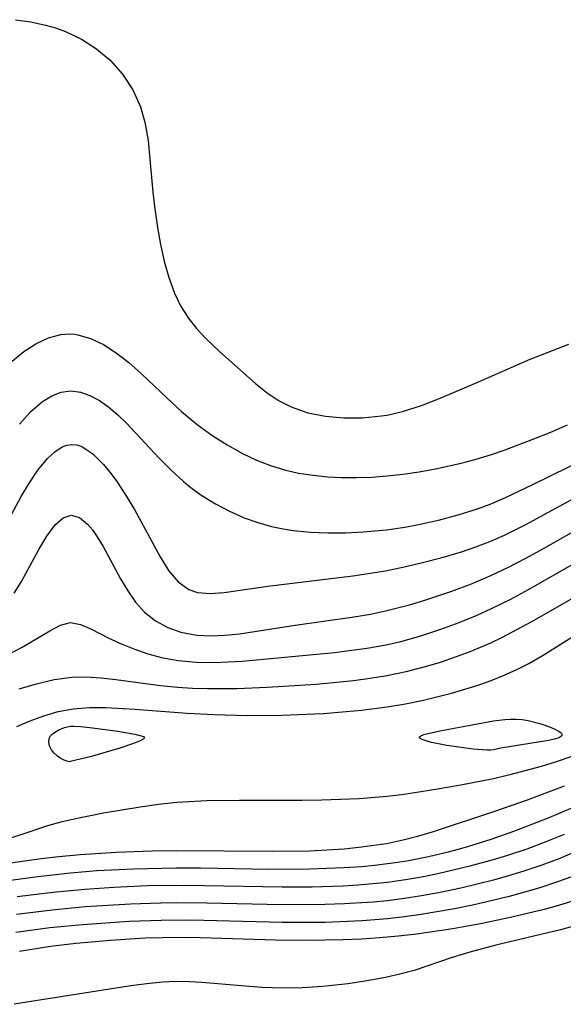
# Model space of a CAD drawing. Header units: metres. Extents: x 1073367 to 1082519, y 1569854 to 1574957.
# Tile 398 of 656: x 1076894 to 1076945, y 1573758 to 1573851. Entities that reach past the tile are written whole.
import ezdxf

# ---------------------------------------------------------------- set-up
doc = ezdxf.new("R2010")
doc.units = ezdxf.units.M
doc.layers.add('CGG_CurvaNivelLidar_v1', color=253, linetype='Continuous', lineweight=30)

msp = doc.modelspace()

# ---------------------------------------------------------------- linework, layer by layer
at = {"layer": 'CGG_CurvaNivelLidar_v1'}
for p, q in [((1076893.3119, 1573851.3208, 69), (1076894.7595, 1573851.1143, 69)), ((1076894.7595, 1573851.1143, 69), (1076896.1677, 1573850.8169, 69)), ((1076896.1677, 1573850.8169, 69), (1076897.1187, 1573850.5473, 69)), ((1076897.1187, 1573850.5473, 69), (1076898.0394, 1573850.2186, 69)), ((1076898.0394, 1573850.2186, 69), (1076899.5771, 1573849.4823, 69)), ((1076899.5771, 1573849.4823, 69), (1076900.9925, 1573848.5644, 69)), ((1076900.9925, 1573848.5644, 69), (1076902.2661, 1573847.4803, 69)), ((1076902.2661, 1573847.4803, 69), (1076903.4357, 1573846.157, 69)), ((1076903.4357, 1573846.157, 69), (1076904.4009, 1573844.6817, 69)), ((1076904.4009, 1573844.6817, 69), (1076905.1348, 1573843.0737, 69)), ((1076905.1348, 1573843.0737, 69), (1076905.5555, 1573841.6192, 69)), ((1076905.5555, 1573841.6192, 69), (1076905.8509, 1573839.9072, 69)), ((1076905.8509, 1573839.9072, 69), (1076906.0327, 1573838.1406, 69)), ((1076906.0327, 1573838.1406, 69), (1076906.2956, 1573834.9961, 69)), ((1076906.2956, 1573834.9961, 69), (1076906.4476, 1573833.6514, 69)), ((1076906.4476, 1573833.6514, 69), (1076906.7459, 1573831.6698, 69)), ((1076906.7459, 1573831.6698, 69), (1076907.0353, 1573830.0573, 69)), ((1076907.0353, 1573830.0573, 69), (1076907.3786, 1573828.4719, 69)), ((1076907.3786, 1573828.4719, 69), (1076907.8043, 1573826.9317, 69)), ((1076907.8043, 1573826.9317, 69), (1076908.3461, 1573825.4578, 69)), ((1076908.3461, 1573825.4578, 69), (1076908.927, 1573824.2723, 69)), ((1076908.927, 1573824.2723, 69), (1076909.2577, 1573823.7166, 69)), ((1076909.2577, 1573823.7166, 69), (1076909.6422, 1573823.1427, 69)), ((1076909.6422, 1573823.1427, 69), (1076910.4343, 1573822.1319, 69)), ((1076896.433, 1573821.2301, 68.5), (1076897.6178, 1573821.5556, 68.5)), ((1076897.6178, 1573821.5556, 68.5), (1076898.4435, 1573821.6185, 68.5)), ((1076898.4435, 1573821.6185, 68.5), (1076898.9297, 1573821.5806, 68.5)), ((1076898.9297, 1573821.5806, 68.5), (1076899.2166, 1573821.5337, 68.5)), ((1076899.2166, 1573821.5337, 68.5), (1076900.4211, 1573821.1742, 68.5)), ((1076910.4343, 1573822.1319, 69), (1076911.3064, 1573821.1843, 69)), ((1076894.1082, 1573819.9307, 68.5), (1076895.2565, 1573820.6763, 68.5)), ((1076895.2565, 1573820.6763, 68.5), (1076896.433, 1573821.2301, 68.5)), ((1076900.4211, 1573821.1742, 68.5), (1076901.6349, 1573820.591, 68.5)), ((1076901.6349, 1573820.591, 68.5), (1076902.8441, 1573819.8281, 68.5)), ((1076911.3064, 1573821.1843, 69), (1076912.6146, 1573819.9372, 69)), ((1076941.9636, 1573819.2284, 69), (1076945.6307, 1573820.6478, 69)), ((1076893.0094, 1573819.0173, 68.5), (1076894.1082, 1573819.9307, 68.5)), ((1076902.8441, 1573819.8281, 68.5), (1076904.0348, 1573818.9176, 68.5)), ((1076912.6146, 1573819.9372, 69), (1076916.0537, 1573816.8945, 69)), ((1076904.0348, 1573818.9176, 68.5), (1076905.2437, 1573817.8463, 68.5)), ((1076936.82, 1573816.958, 69), (1076941.9636, 1573819.2284, 69)), ((1076905.2437, 1573817.8463, 68.5), (1076907.6566, 1573815.517, 68.5)), ((1076916.0537, 1573816.8945, 69), (1076917.1274, 1573816.0459, 69)), ((1076933.4662, 1573815.5181, 69), (1076936.82, 1573816.958, 69)), ((1076896.7485, 1573815.7471, 68), (1076897.6355, 1573816.0845, 68)), ((1076897.6355, 1573816.0845, 68), (1076898.5407, 1573816.2113, 68)), ((1076898.5407, 1573816.2113, 68), (1076899.4532, 1573816.1054, 68)), ((1076899.4532, 1573816.1054, 68), (1076900.3648, 1573815.7927, 68)), ((1076917.1274, 1573816.0459, 69), (1076918.2495, 1573815.2932, 69)), ((1076894.7638, 1573814.2609, 68), (1076895.8902, 1573815.2284, 68)), ((1076895.8902, 1573815.2284, 68), (1076896.7485, 1573815.7471, 68)), ((1076900.3648, 1573815.7927, 68), (1076901.2669, 1573815.3057, 68)), ((1076901.2669, 1573815.3057, 68), (1076902.1313, 1573814.6893, 68)), ((1076907.6566, 1573815.517, 68.5), (1076909.0136, 1573814.2676, 68.5)), ((1076918.2495, 1573815.2932, 69), (1076919.3674, 1573814.7118, 69)), ((1076931.6933, 1573814.8297, 69), (1076933.4662, 1573815.5181, 69)), ((1076893.6938, 1573813.0749, 68), (1076894.7638, 1573814.2609, 68)), ((1076902.1313, 1573814.6893, 68), (1076902.9825, 1573813.9623, 68)), ((1076909.0136, 1573814.2676, 68.5), (1076910.4927, 1573813.055, 68.5)), ((1076919.3674, 1573814.7118, 69), (1076920.9559, 1573814.1575, 69)), ((1076920.9559, 1573814.1575, 69), (1076922.6335, 1573813.8173, 69)), ((1076928.4429, 1573813.9366, 69), (1076929.9028, 1573814.2634, 69)), ((1076929.9028, 1573814.2634, 69), (1076931.6933, 1573814.8297, 69)), ((1076902.9825, 1573813.9623, 68), (1076903.8249, 1573813.1511, 68)), ((1076903.8249, 1573813.1511, 68), (1076906.909, 1573809.8562, 68)), ((1076922.6335, 1573813.8173, 69), (1076924.3696, 1573813.6601, 69)), ((1076924.3696, 1573813.6601, 69), (1076926.1387, 1573813.671, 69)), ((1076926.1387, 1573813.671, 69), (1076927.9186, 1573813.8499, 69)), ((1076927.9186, 1573813.8499, 69), (1076928.4429, 1573813.9366, 69)), ((1076910.4927, 1573813.055, 68.5), (1076911.8896, 1573812.0421, 68.5)), ((1076942.3218, 1573811.6707, 68.5), (1076943.9261, 1573812.3177, 68.5)), ((1076943.9261, 1573812.3177, 68.5), (1076945.5137, 1573813.0013, 68.5)), ((1076911.8896, 1573812.0421, 68.5), (1076913.3411, 1573811.1121, 68.5)), ((1076939.5106, 1573810.6093, 68.5), (1076942.3218, 1573811.6707, 68.5)), ((1076896.3402, 1573809.8133, 67.5), (1076897.0288, 1573810.4623, 67.5)), ((1076897.0288, 1573810.4623, 67.5), (1076897.7354, 1573810.9215, 67.5)), ((1076897.7354, 1573810.9215, 67.5), (1076898.1692, 1573811.0868, 67.5)), ((1076898.1692, 1573811.0868, 67.5), (1076898.6479, 1573811.1573, 67.5)), ((1076898.6479, 1573811.1573, 67.5), (1076899.1294, 1573811.107, 67.5)), ((1076899.1294, 1573811.107, 67.5), (1076899.5978, 1573810.9498, 67.5)), ((1076899.5978, 1573810.9498, 67.5), (1076900.6364, 1573810.2742, 67.5)), ((1076913.3411, 1573811.1121, 68.5), (1076914.8433, 1573810.279, 68.5)), ((1076938.3049, 1573810.1944, 68.5), (1076939.5106, 1573810.6093, 68.5)), ((1076942.2949, 1573807.3919, 68), (1076949.5257, 1573810.9638, 68)), ((1076895.4484, 1573808.7221, 67.5), (1076896.3402, 1573809.8133, 67.5)), ((1076900.6364, 1573810.2742, 67.5), (1076901.6552, 1573809.2539, 67.5)), ((1076906.909, 1573809.8562, 68), (1076908.0294, 1573808.7193, 68)), ((1076914.8433, 1573810.279, 68.5), (1076916.1133, 1573809.6802, 68.5)), ((1076916.1133, 1573809.6802, 68.5), (1076917.4146, 1573809.1678, 68.5)), ((1076933.0197, 1573808.8426, 68.5), (1076935.4419, 1573809.3783, 68.5)), ((1076935.4419, 1573809.3783, 68.5), (1076936.8817, 1573809.7608, 68.5)), ((1076936.8817, 1573809.7608, 68.5), (1076938.3049, 1573810.1944, 68.5)), ((1076894.5829, 1573807.4384, 67.5), (1076895.4484, 1573808.7221, 67.5)), ((1076901.6552, 1573809.2539, 67.5), (1076902.2496, 1573808.5269, 67.5)), ((1076902.2496, 1573808.5269, 67.5), (1076902.8342, 1573807.7319, 67.5)), ((1076908.0294, 1573808.7193, 68), (1076909.2127, 1573807.6426, 68)), ((1076917.4146, 1573809.1678, 68.5), (1076918.7461, 1573808.753, 68.5)), ((1076918.7461, 1573808.753, 68.5), (1076920.0848, 1573808.4492, 68.5)), ((1076920.0848, 1573808.4492, 68.5), (1076921.4464, 1573808.2372, 68.5)), ((1076929.9661, 1573808.3426, 68.5), (1076931.4959, 1573808.5681, 68.5)), ((1076931.4959, 1573808.5681, 68.5), (1076933.0197, 1573808.8426, 68.5)), ((1076902.8342, 1573807.7319, 67.5), (1076903.7152, 1573806.4042, 67.5)), ((1076909.2127, 1573807.6426, 68), (1076910.0562, 1573806.9687, 68)), ((1076921.4464, 1573808.2372, 68.5), (1076922.8252, 1573808.1032, 68.5)), ((1076922.8252, 1573808.1032, 68.5), (1076924.1286, 1573808.0387, 68.5)), ((1076924.1286, 1573808.0387, 68.5), (1076925.5591, 1573808.027, 68.5)), ((1076925.5591, 1573808.027, 68.5), (1076926.9949, 1573808.072, 68.5)), ((1076926.9949, 1573808.072, 68.5), (1076928.4324, 1573808.173, 68.5)), ((1076928.4324, 1573808.173, 68.5), (1076929.9661, 1573808.3426, 68.5)), ((1076893.8648, 1573806.2376, 67.5), (1076894.5829, 1573807.4384, 67.5)), ((1076910.0562, 1573806.9687, 68), (1076910.9352, 1573806.3413, 68)), ((1076939.5813, 1573806.1028, 68), (1076942.2949, 1573807.3919, 68)), ((1076941.573, 1573803.5959, 67.5), (1076947.254, 1573806.6927, 67.5)), ((1076891.165, 1573801.2454, 67.5), (1076893.8648, 1573806.2376, 67.5)), ((1076903.7152, 1573806.4042, 67.5), (1076904.5626, 1573804.9976, 67.5)), ((1076910.9352, 1573806.3413, 68), (1076912.2215, 1573805.5416, 68)), ((1076938.2009, 1573805.5216, 68), (1076939.5813, 1573806.1028, 68)), ((1076941.8092, 1573797.4242, 66.5), (1076956.2813, 1573805.7149, 66.5)), ((1076904.5626, 1573804.9976, 67.5), (1076906.9855, 1573800.5366, 67.5)), ((1076912.2215, 1573805.5416, 68), (1076913.5611, 1573804.8349, 68)), ((1076913.5611, 1573804.8349, 68), (1076914.9455, 1573804.224, 68)), ((1076935.1596, 1573804.4876, 68), (1076936.988, 1573805.0719, 68)), ((1076936.988, 1573805.0719, 68), (1076938.2009, 1573805.5216, 68)), ((1076897.0749, 1573803.5502, 67), (1076897.83, 1573804.2184, 67)), ((1076897.83, 1573804.2184, 67), (1076898.6006, 1573804.4774, 67)), ((1076898.6006, 1573804.4774, 67), (1076899.3675, 1573804.2508, 67)), ((1076899.3675, 1573804.2508, 67), (1076900.1285, 1573803.6248, 67)), ((1076914.9455, 1573804.224, 68), (1076916.2197, 1573803.7641, 68)), ((1076931.423, 1573803.5757, 68), (1076933.3023, 1573803.9902, 68)), ((1076933.3023, 1573803.9902, 68), (1076935.1596, 1573804.4876, 68)), ((1076943.2191, 1573801.3032, 67), (1076947.8334, 1573803.9227, 67)), ((1076896.2833, 1573802.4895, 67), (1076897.0749, 1573803.5502, 67)), ((1076900.1285, 1573803.6248, 67), (1076900.5998, 1573803.0699, 67)), ((1076900.5998, 1573803.0699, 67), (1076901.0591, 1573802.417, 67)), ((1076916.2197, 1573803.7641, 68), (1076917.523, 1573803.3971, 68)), ((1076917.523, 1573803.3971, 68), (1076918.6277, 1573803.1685, 68)), ((1076918.6277, 1573803.1685, 68), (1076919.5834, 1573803.0222, 68)), ((1076919.5834, 1573803.0222, 68), (1076921.2107, 1573802.8621, 68)), ((1076921.2107, 1573802.8621, 68), (1076922.8564, 1573802.7932, 68)), ((1076924.5138, 1573802.8019, 68), (1076926.1768, 1573802.8803, 68)), ((1076926.1768, 1573802.8803, 68), (1076928.3977, 1573803.0909, 68)), ((1076928.3977, 1573803.0909, 68), (1076930.1243, 1573803.3404, 68)), ((1076930.1243, 1573803.3404, 68), (1076931.423, 1573803.5757, 68)), ((1076939.5385, 1573802.5821, 67.5), (1076941.573, 1573803.5959, 67.5)), ((1076895.5298, 1573801.216, 67), (1076896.2833, 1573802.4895, 67)), ((1076901.0591, 1573802.417, 67), (1076901.6149, 1573801.4918, 67)), ((1076922.8564, 1573802.7932, 68), (1076924.5138, 1573802.8019, 68)), ((1076936.8317, 1573801.4603, 67.5), (1076938.1675, 1573801.9776, 67.5)), ((1076938.1675, 1573801.9776, 67.5), (1076939.5385, 1573802.5821, 67.5)), ((1076893.8892, 1573798.2043, 67), (1076895.5298, 1573801.216, 67)), ((1076901.6149, 1573801.4918, 67), (1076903.2591, 1573798.4303, 67)), ((1076933.6428, 1573800.4561, 67.5), (1076935.4738, 1573800.998, 67.5)), ((1076935.4738, 1573800.998, 67.5), (1076936.8317, 1573801.4603, 67.5)), ((1076941.5743, 1573800.4017, 67), (1076943.2191, 1573801.3032, 67)), ((1076906.9855, 1573800.5366, 67.5), (1076907.8011, 1573799.2422, 67.5)), ((1076931.79, 1573799.9757, 67.5), (1076933.6428, 1573800.4561, 67.5)), ((1076939.9276, 1573799.549, 67), (1076941.5743, 1573800.4017, 67)), ((1076907.8011, 1573799.2422, 67.5), (1076908.693, 1573798.175, 67.5)), ((1076925.2219, 1573798.7273, 67.5), (1076928.3068, 1573799.2153, 67.5)), ((1076928.3068, 1573799.2153, 67.5), (1076930.0536, 1573799.5708, 67.5)), ((1076930.0536, 1573799.5708, 67.5), (1076931.79, 1573799.9757, 67.5)), ((1076938.2547, 1573798.7554, 67), (1076939.9276, 1573799.549, 67)), ((1076893.2076, 1573797.0965, 67), (1076893.8892, 1573798.2043, 67)), ((1076903.2591, 1573798.4303, 67), (1076903.93, 1573797.3069, 67)), ((1076917.1711, 1573797.7385, 67.5), (1076925.2219, 1573798.7273, 67.5)), ((1076936.4232, 1573797.9857, 67), (1076938.2547, 1573798.7554, 67)), ((1076903.93, 1573797.3069, 67), (1076904.6771, 1573796.249, 67)), ((1076908.693, 1573798.175, 67.5), (1076909.7128, 1573797.4352, 67.5)), ((1076909.7128, 1573797.4352, 67.5), (1076910.5158, 1573797.1636, 67.5)), ((1076913.0556, 1573797.1615, 67.5), (1076917.1711, 1573797.7385, 67.5)), ((1076931.9173, 1573796.3866, 67), (1076934.563, 1573797.2837, 67)), ((1076934.563, 1573797.2837, 67), (1076936.4232, 1573797.9857, 67)), ((1076940.073, 1573796.4956, 66.5), (1076941.8092, 1573797.4242, 66.5)), ((1076942.1954, 1573794.4488, 66), (1076947.1457, 1573797.2901, 66)), ((1076910.5158, 1573797.1636, 67.5), (1076911.7268, 1573797.0602, 67.5)), ((1076911.7268, 1573797.0602, 67.5), (1076913.0556, 1573797.1615, 67.5)), ((1076930.5798, 1573795.9862, 67), (1076931.9173, 1573796.3866, 67)), ((1076938.3109, 1573795.6259, 66.5), (1076940.073, 1573796.4956, 66.5)), ((1076904.6771, 1573796.249, 67), (1076905.5294, 1573795.3017, 67)), ((1076926.8893, 1573795.1198, 67), (1076928.2998, 1573795.4076, 67)), ((1076928.2998, 1573795.4076, 67), (1076930.5798, 1573795.9862, 67)), ((1076936.9639, 1573795.0216, 66.5), (1076938.3109, 1573795.6259, 66.5)), ((1076905.5294, 1573795.3017, 67), (1076906.5565, 1573794.4755, 67)), ((1076906.5565, 1573794.4755, 67), (1076907.709, 1573793.8324, 67)), ((1076919.7593, 1573794.0538, 67), (1076925.1037, 1573794.8139, 67)), ((1076925.1037, 1573794.8139, 67), (1076926.8893, 1573795.1198, 67)), ((1076935.2538, 1573794.3165, 66.5), (1076936.9639, 1573795.0216, 66.5)), ((1076896.5728, 1573793.531, 66.5), (1076897.5896, 1573794.0769, 66.5)), ((1076897.5896, 1573794.0769, 66.5), (1076898.5377, 1573794.3152, 66.5)), ((1076898.5377, 1573794.3152, 66.5), (1076899.48, 1573794.1392, 66.5)), ((1076899.48, 1573794.1392, 66.5), (1076900.4979, 1573793.6717, 66.5)), ((1076900.4979, 1573793.6717, 66.5), (1076902.0692, 1573792.8711, 66.5)), ((1076907.709, 1573793.8324, 67), (1076908.9625, 1573793.3864, 67)), ((1076914.4893, 1573793.2448, 67), (1076919.7593, 1573794.0538, 67)), ((1076931.6503, 1573793.056, 66.5), (1076933.5216, 1573793.6705, 66.5)), ((1076933.5216, 1573793.6705, 66.5), (1076935.2538, 1573794.3165, 66.5)), ((1076939.3003, 1573792.8984, 66), (1076942.1954, 1573794.4488, 66)), ((1076893.9665, 1573791.9859, 66.5), (1076896.5728, 1573793.531, 66.5)), ((1076902.0692, 1573792.8711, 66.5), (1076903.2348, 1573792.3312, 66.5)), ((1076908.9625, 1573793.3864, 67), (1076910.461, 1573793.1182, 67)), ((1076910.461, 1573793.1182, 67), (1076911.7702, 1573793.0559, 67)), ((1076911.7702, 1573793.0559, 67), (1076913.1162, 1573793.1078, 67)), ((1076913.1162, 1573793.1078, 67), (1076914.4893, 1573793.2448, 67)), ((1076929.7536, 1573792.5308, 66.5), (1076931.6503, 1573793.056, 66.5)), ((1076938.2614, 1573792.4062, 66), (1076939.3003, 1573792.8984, 66)), ((1076943.1931, 1573791.2193, 65.5), (1076946.7717, 1573793.4555, 65.5)), ((1076892.7723, 1573791.3385, 66.5), (1076893.9665, 1573791.9859, 66.5)), ((1076903.2348, 1573792.3312, 66.5), (1076904.494, 1573791.815, 66.5)), ((1076904.494, 1573791.815, 66.5), (1076905.8334, 1573791.3555, 66.5)), ((1076923.49, 1573791.4906, 66.5), (1076926.5441, 1573791.8883, 66.5)), ((1076926.5441, 1573791.8883, 66.5), (1076928.3459, 1573792.2119, 66.5)), ((1076928.3459, 1573792.2119, 66.5), (1076929.7536, 1573792.5308, 66.5)), ((1076936.3056, 1573791.5792, 66), (1076938.2614, 1573792.4062, 66)), ((1076905.8334, 1573791.3555, 66.5), (1076907.2394, 1573790.9848, 66.5)), ((1076907.2394, 1573790.9848, 66.5), (1076908.7017, 1573790.7206, 66.5)), ((1076914.7385, 1573790.6748, 66.5), (1076923.49, 1573791.4906, 66.5)), ((1076933.5036, 1573790.5743, 66), (1076934.9136, 1573791.0547, 66)), ((1076934.9136, 1573791.0547, 66), (1076936.3056, 1573791.5792, 66)), ((1076941.8542, 1573790.4447, 65.5), (1076943.1931, 1573791.2193, 65.5)), ((1076908.7017, 1573790.7206, 66.5), (1076910.3918, 1573790.5642, 66.5)), ((1076910.3918, 1573790.5642, 66.5), (1076912.121, 1573790.5369, 66.5)), ((1076912.121, 1573790.5369, 66.5), (1076913.4237, 1573790.5855, 66.5)), ((1076913.4237, 1573790.5855, 66.5), (1076914.7385, 1573790.6748, 66.5)), ((1076930.2627, 1573789.676, 66), (1076932.0766, 1573790.1423, 66)), ((1076932.0766, 1573790.1423, 66), (1076933.5036, 1573790.5743, 66)), ((1076939.513, 1573789.3305, 65.5), (1076940.7, 1573789.8608, 65.5)), ((1076940.7, 1573789.8608, 65.5), (1076941.8542, 1573790.4447, 65.5)), ((1076895.3237, 1573788.5301, 66), (1076896.9784, 1573788.9134, 66)), ((1076896.9784, 1573788.9134, 66), (1076898.64, 1573789.1383, 66)), ((1076898.64, 1573789.1383, 66), (1076900.0182, 1573789.1699, 66)), ((1076900.0182, 1573789.1699, 66), (1076901.4079, 1573789.0888, 66)), ((1076901.4079, 1573789.0888, 66), (1076902.8095, 1573788.9328, 66)), ((1076902.8095, 1573788.9328, 66), (1076907.0441, 1573788.3592, 66)), ((1076925.282, 1573788.8346, 66), (1076926.8593, 1573789.0402, 66)), ((1076926.8593, 1573789.0402, 66), (1076928.426, 1573789.2952, 66)), ((1076928.426, 1573789.2952, 66), (1076930.2627, 1573789.676, 66)), ((1076938.299, 1573788.8462, 65.5), (1076939.513, 1573789.3305, 65.5)), ((1076893.6662, 1573788.0496, 66), (1076895.3237, 1573788.5301, 66)), ((1076907.0441, 1573788.3592, 66), (1076908.6303, 1573788.1995, 66)), ((1076908.6303, 1573788.1995, 66), (1076910.0479, 1573788.1109, 66)), ((1076910.0479, 1573788.1109, 66), (1076911.4752, 1573788.0666, 66)), ((1076911.4752, 1573788.0666, 66), (1076914.2419, 1573788.0741, 66)), ((1076914.2419, 1573788.0741, 66), (1076917.1048, 1573788.1901, 66)), ((1076917.1048, 1573788.1901, 66), (1076921.7296, 1573788.4955, 66)), ((1076921.7296, 1573788.4955, 66), (1076925.282, 1573788.8346, 66)), ((1076934.5411, 1573787.6283, 65.5), (1076935.8112, 1573787.9969, 65.5)), ((1076935.8112, 1573787.9969, 65.5), (1076937.0646, 1573788.4027, 65.5)), ((1076937.0646, 1573788.4027, 65.5), (1076938.299, 1573788.8462, 65.5)), ((1076931.8942, 1573786.9837, 65.5), (1076934.5411, 1573787.6283, 65.5)), ((1076897.3715, 1573785.8852, 65.5), (1076898.788, 1573786.1557, 65.5)), ((1076898.788, 1573786.1557, 65.5), (1076900.3099, 1573786.2751, 65.5)), ((1076900.3099, 1573786.2751, 65.5), (1076901.8699, 1573786.273, 65.5)), ((1076901.8699, 1573786.273, 65.5), (1076904.599, 1573786.1284, 65.5)), ((1076904.599, 1573786.1284, 65.5), (1076909.5548, 1573785.7429, 65.5)), ((1076926.0368, 1573786.0375, 65.5), (1076928.4689, 1573786.3495, 65.5)), ((1076928.4689, 1573786.3495, 65.5), (1076930.1886, 1573786.6399, 65.5)), ((1076930.1886, 1573786.6399, 65.5), (1076931.8942, 1573786.9837, 65.5)), ((1076894.707, 1573785.0197, 65.5), (1076895.9914, 1573785.4867, 65.5)), ((1076895.9914, 1573785.4867, 65.5), (1076897.3715, 1573785.8852, 65.5)), ((1076909.5548, 1573785.7429, 65.5), (1076912.1087, 1573785.6111, 65.5)), ((1076912.1087, 1573785.6111, 65.5), (1076915.2161, 1573785.5194, 65.5)), ((1076915.2161, 1573785.5194, 65.5), (1076918.5071, 1573785.5449, 65.5)), ((1076918.5071, 1573785.5449, 65.5), (1076922.4075, 1573785.7258, 65.5)), ((1076922.4075, 1573785.7258, 65.5), (1076926.0368, 1573786.0375, 65.5)), ((1076939.5791, 1573785.154, 65), (1076940.1152, 1573785.1881, 65)), ((1076940.1152, 1573785.1881, 65), (1076940.6468, 1573785.1857, 65)), ((1076940.6468, 1573785.1857, 65), (1076941.2274, 1573785.1321, 65)), ((1076893.4616, 1573784.491, 65.5), (1076894.707, 1573785.0197, 65.5)), ((1076897.3627, 1573784.145, 65), (1076897.9415, 1573784.3827, 65)), ((1076897.9415, 1573784.3827, 65), (1076898.525, 1573784.5081, 65)), ((1076898.525, 1573784.5081, 65), (1076898.8434, 1573784.5255, 65)), ((1076898.8434, 1573784.5255, 65), (1076899.5027, 1573784.4917, 65)), ((1076899.5027, 1573784.4917, 65), (1076900.3636, 1573784.3965, 65)), ((1076900.3636, 1573784.3965, 65), (1076903.0081, 1573784.0253, 65)), ((1076933.4311, 1573784.0727, 65), (1076938.4981, 1573785.0117, 65)), ((1076938.4981, 1573785.0117, 65), (1076939.5791, 1573785.154, 65)), ((1076941.2274, 1573785.1321, 65), (1076941.798, 1573785.0344, 65)), ((1076941.798, 1573785.0344, 65), (1076942.8946, 1573784.7508, 65)), ((1076942.8946, 1573784.7508, 65), (1076943.8837, 1573784.4034, 65)), ((1076943.8837, 1573784.4034, 65), (1076944.3074, 1573784.2213, 65)), ((1076896.4705, 1573783.0073, 65), (1076896.4976, 1573783.3382, 65)), ((1076896.4976, 1573783.3382, 65), (1076896.6258, 1573783.595, 65)), ((1076896.6258, 1573783.595, 65), (1076896.8327, 1573783.8027, 65)), ((1076896.8327, 1573783.8027, 65), (1076897.3627, 1573784.145, 65)), ((1076903.0081, 1573784.0253, 65), (1076904.6157, 1573783.7588, 65)), ((1076904.6157, 1573783.7588, 65), (1076905.2165, 1573783.6101, 65)), ((1076905.4526, 1573783.3287, 65), (1076905.0485, 1573783.0897, 65)), ((1076905.2165, 1573783.6101, 65), (1076905.411, 1573783.527, 65)), ((1076905.411, 1573783.527, 65), (1076905.4986, 1573783.4347, 65)), ((1076905.4986, 1573783.4347, 65), (1076905.4526, 1573783.3287, 65)), ((1076931.4819, 1573783.4861, 65), (1076931.6238, 1573783.6072, 65)), ((1076931.5457, 1573783.3649, 65), (1076931.4819, 1573783.4861, 65)), ((1076931.7767, 1573783.2405, 65), (1076931.5457, 1573783.3649, 65)), ((1076931.6238, 1573783.6072, 65), (1076931.9329, 1573783.7253, 65)), ((1076931.9329, 1573783.7253, 65), (1076933.4311, 1573784.0727, 65)), ((1076944.2824, 1573783.2969, 65), (1076943.6912, 1573783.1635, 65)), ((1076944.6923, 1573783.4252, 65), (1076944.2824, 1573783.2969, 65)), ((1076944.3074, 1573784.2213, 65), (1076944.6574, 1573784.0407, 65)), ((1076944.6574, 1573784.0407, 65), (1076944.9044, 1573783.867, 65)), ((1076944.9309, 1573783.5573, 65), (1076944.6923, 1573783.4252, 65)), ((1076944.9044, 1573783.867, 65), (1076945.0089, 1573783.7059, 65)), ((1076945.0089, 1573783.7059, 65), (1076944.9309, 1573783.5573, 65)), ((1076896.5517, 1573782.6473, 65), (1076896.4705, 1573783.0073, 65)), ((1076896.725, 1573782.2861, 65), (1076896.5517, 1573782.6473, 65)), ((1076903.1792, 1573782.421, 65), (1076900.3921, 1573781.6116, 65)), ((1076904.3908, 1573782.8292, 65), (1076903.1792, 1573782.421, 65)), ((1076905.0485, 1573783.0897, 65), (1076904.3908, 1573782.8292, 65)), ((1076932.1337, 1573783.1142, 65), (1076931.7767, 1573783.2405, 65)), ((1076932.6467, 1573782.9791, 65), (1076932.1337, 1573783.1142, 65)), ((1076934.0996, 1573782.6909, 65), (1076932.6467, 1573782.9791, 65)), ((1076936.5951, 1573782.3344, 65), (1076934.0996, 1573782.6909, 65)), ((1076939.1988, 1573782.4185, 65), (1076938.5, 1573782.2622, 65)), ((1076943.6912, 1573783.1635, 65), (1076939.1988, 1573782.4185, 65)), ((1076896.9738, 1573781.9504, 65), (1076896.725, 1573782.2861, 65)), ((1076897.2801, 1573781.6642, 65), (1076896.9738, 1573781.9504, 65)), ((1076897.6117, 1573781.4474, 65), (1076897.2801, 1573781.6642, 65)), ((1076897.9386, 1573781.2916, 65), (1076897.6117, 1573781.4474, 65)), ((1076900.3921, 1573781.6116, 65), (1076898.5, 1573781.1608, 65)), ((1076937.913, 1573782.232, 65), (1076936.5951, 1573782.3344, 65)), ((1076938.2492, 1573782.2291, 65), (1076937.913, 1573782.232, 65)), ((1076938.5, 1573782.2622, 65), (1076938.2492, 1573782.2291, 65)), ((1076945.819, 1573781.6186, 65.5), (1076944.4336, 1573781.1323, 65.5)), ((1076898.2215, 1573781.1927, 65), (1076897.9386, 1573781.2916, 65)), ((1076898.4217, 1573781.1485, 65), (1076898.2215, 1573781.1927, 65)), ((1076898.5, 1573781.1608, 65), (1076898.4217, 1573781.1485, 65)), ((1076943.0191, 1573780.6977, 65.5), (1076940.0585, 1573779.9052, 65.5)), ((1076944.4336, 1573781.1323, 65.5), (1076943.0191, 1573780.6977, 65.5)), ((1076940.0585, 1573779.9052, 65.5), (1076938.5195, 1573779.5426, 65.5)), ((1076935.4257, 1573778.9248, 65.5), (1076933.2191, 1573778.5482, 65.5)), ((1076938.5195, 1573779.5426, 65.5), (1076935.4257, 1573778.9248, 65.5)), ((1076945.2003, 1573778.8272, 66), (1076941.6755, 1573777.5142, 66)), ((1076928.465, 1573777.8612, 65.5), (1076925.8213, 1573777.6485, 65.5)), ((1076930.0547, 1573778.058, 65.5), (1076928.465, 1573777.8612, 65.5)), ((1076933.2191, 1573778.5482, 65.5), (1076930.0547, 1573778.058, 65.5)), ((1076905.1136, 1573776.8625, 65.5), (1076901.6415, 1573776.2925, 65.5)), ((1076906.8361, 1573777.0943, 65.5), (1076905.1136, 1573776.8625, 65.5)), ((1076908.5727, 1573777.2787, 65.5), (1076906.8361, 1573777.0943, 65.5)), ((1076911.4014, 1573777.4471, 65.5), (1076908.5727, 1573777.2787, 65.5)), ((1076914.5045, 1573777.491, 65.5), (1076911.4014, 1573777.4471, 65.5)), ((1076920.3999, 1573777.484, 65.5), (1076914.5045, 1573777.491, 65.5)), ((1076922.2912, 1573777.5083, 65.5), (1076920.3999, 1573777.484, 65.5)), ((1076925.8213, 1573777.6485, 65.5), (1076922.2912, 1573777.5083, 65.5)), ((1076941.6755, 1573777.5142, 66), (1076938.5957, 1573776.4553, 66)), ((1076946.8447, 1573777.1718, 66.5), (1076943.7302, 1573775.8442, 66.5)), ((1076901.6415, 1573776.2925, 65.5), (1076898.873, 1573775.7323, 65.5)), ((1076938.5957, 1573776.4553, 66), (1076932.8119, 1573774.5316, 66)), ((1076896.3603, 1573775.0986, 65.5), (1076893.7471, 1573774.2112, 65.5)), ((1076897.6005, 1573775.4374, 65.5), (1076896.3603, 1573775.0986, 65.5)), ((1076898.873, 1573775.7323, 65.5), (1076897.6005, 1573775.4374, 65.5)), ((1076943.7302, 1573775.8442, 66.5), (1076940.4777, 1573774.5687, 66.5)), ((1076893.7471, 1573774.2112, 65.5), (1076892.249, 1573773.7445, 65.5)), ((1076931.1853, 1573774.0444, 66), (1076930.0842, 1573773.7603, 66)), ((1076932.8119, 1573774.5316, 66), (1076931.1853, 1573774.0444, 66)), ((1076940.4777, 1573774.5687, 66.5), (1076938.2674, 1573773.7905, 66.5)), ((1076945.2001, 1573774.2826, 67), (1076943.4508, 1573773.5682, 67)), ((1076926.0312, 1573773.0557, 66), (1076924.397, 1573772.8948, 66)), ((1076928.3776, 1573773.4002, 66), (1076926.0312, 1573773.0557, 66)), ((1076930.0842, 1573773.7603, 66), (1076928.3776, 1573773.4002, 66)), ((1076936.0556, 1573773.1057, 66.5), (1076934.2102, 1573772.6055, 66.5)), ((1076938.2674, 1573773.7905, 66.5), (1076936.0556, 1573773.1057, 66.5)), ((1076943.4508, 1573773.5682, 67), (1076941.6581, 1573772.8963, 67)), ((1076897.414, 1573772.1527, 66), (1076895.7469, 1573771.9566, 66)), ((1076899.4406, 1573772.3478, 66), (1076897.414, 1573772.1527, 66)), ((1076902.8403, 1573772.5724, 66), (1076899.4406, 1573772.3478, 66)), ((1076906.2478, 1573772.6958, 66), (1076902.8403, 1573772.5724, 66)), ((1076908.5184, 1573772.7284, 66), (1076906.2478, 1573772.6958, 66)), ((1076917.6292, 1573772.6517, 66), (1076908.5184, 1573772.7284, 66)), ((1076921.1025, 1573772.7078, 66), (1076917.6292, 1573772.6517, 66)), ((1076924.397, 1573772.8948, 66), (1076921.1025, 1573772.7078, 66)), ((1076932.3504, 1573772.1649, 66.5), (1076930.4771, 1573771.7905, 66.5)), ((1076934.2102, 1573772.6055, 66.5), (1076932.3504, 1573772.1649, 66.5)), ((1076939.8449, 1573772.2817, 67), (1076938.4803, 1573771.864, 67)), ((1076941.6581, 1573772.8963, 67), (1076939.8449, 1573772.2817, 67)), ((1076946.434, 1573772.7094, 67.5), (1076944.7647, 1573772.013, 67.5)), ((1076895.7469, 1573771.9566, 66), (1076892.4214, 1573771.4942, 66)), ((1076926.0188, 1573771.2178, 66.5), (1076924.3868, 1573771.1053, 66.5)), ((1076927.2461, 1573771.332, 66.5), (1076926.0188, 1573771.2178, 66.5)), ((1076929.475, 1573771.6219, 66.5), (1076927.2461, 1573771.332, 66.5)), ((1076930.4771, 1573771.7905, 66.5), (1076929.475, 1573771.6219, 66.5)), ((1076936.2852, 1573771.2599, 67), (1076933.3679, 1573770.5677, 67)), ((1076938.4803, 1573771.864, 67), (1076936.2852, 1573771.2599, 67)), ((1076943.0732, 1573771.371, 67.5), (1076941.3607, 1573770.7856, 67.5)), ((1076944.7647, 1573772.013, 67.5), (1076943.0732, 1573771.371, 67.5)), ((1076895.4463, 1573770.279, 66.5), (1076892.157, 1573769.81, 66.5)), ((1076898.521, 1573770.6206, 66.5), (1076895.4463, 1573770.279, 66.5)), ((1076901.0262, 1573770.8228, 66.5), (1076898.521, 1573770.6206, 66.5)), ((1076904.477, 1573771.0018, 66.5), (1076901.0262, 1573770.8228, 66.5)), ((1076908.5106, 1573771.0888, 66.5), (1076904.477, 1573771.0018, 66.5)), ((1076910.7997, 1573771.0786, 66.5), (1076908.5106, 1573771.0888, 66.5)), ((1076917.279, 1573770.9708, 66.5), (1076910.7997, 1573771.0786, 66.5)), ((1076921.1105, 1573770.9828, 66.5), (1076917.279, 1573770.9708, 66.5)), ((1076924.3868, 1573771.1053, 66.5), (1076921.1105, 1573770.9828, 66.5)), ((1076931.8991, 1573770.2704, 67), (1076930.1942, 1573769.9754, 67)), ((1076933.3679, 1573770.5677, 67), (1076931.8991, 1573770.2704, 67)), ((1076939.9343, 1573770.3484, 67.5), (1076938.4964, 1573769.9471, 67.5)), ((1076941.3607, 1573770.7856, 67.5), (1076939.9343, 1573770.3484, 67.5)), ((1076946.4671, 1573770.4944, 68), (1076944.6545, 1573769.8129, 68)), ((1076905.8106, 1573769.4002, 67), (1076902.6184, 1573769.2653, 67)), ((1076908.5061, 1573769.4468, 67), (1076905.8106, 1573769.4002, 67)), ((1076911.1843, 1573769.4275, 67), (1076908.5061, 1573769.4468, 67)), ((1076918.5228, 1573769.2856, 67), (1076911.1843, 1573769.4275, 67)), ((1076924.2998, 1573769.3972, 67), (1076921.3516, 1573769.3002, 67)), ((1076925.6972, 1573769.4794, 67), (1076924.2998, 1573769.3972, 67)), ((1076928.4805, 1573769.7376, 67), (1076925.6972, 1573769.4794, 67)), ((1076930.1942, 1573769.9754, 67), (1076928.4805, 1573769.7376, 67)), ((1076938.4964, 1573769.9471, 67.5), (1076935.4103, 1573769.1928, 67.5)), ((1076944.6545, 1573769.8129, 68), (1076942.8873, 1573769.2207, 68)), ((1076896.8561, 1573768.793, 67), (1076893.4944, 1573768.3689, 67)), ((1076899.8803, 1573769.0804, 67), (1076896.8561, 1573768.793, 67)), ((1076902.6184, 1573769.2653, 67), (1076899.8803, 1573769.0804, 67)), ((1076921.3516, 1573769.3002, 67), (1076918.5228, 1573769.2856, 67)), ((1076931.7156, 1573768.4657, 67.5), (1076930.1049, 1573768.2149, 67.5)), ((1076933.3199, 1573768.7569, 67.5), (1076931.7156, 1573768.4657, 67.5)), ((1076935.4103, 1573769.1928, 67.5), (1076933.3199, 1573768.7569, 67.5)), ((1076942.8873, 1573769.2207, 68), (1076939.9838, 1573768.3905, 68)), ((1076904.1796, 1573767.6918, 67.5), (1076899.8955, 1573767.4195, 67.5)), ((1076907.0599, 1573767.7878, 67.5), (1076904.1796, 1573767.6918, 67.5)), ((1076908.5013, 1573767.8051, 67.5), (1076907.0599, 1573767.7878, 67.5)), ((1076911.4024, 1573767.7776, 67.5), (1076908.5013, 1573767.8051, 67.5)), ((1076918.5207, 1573767.6094, 67.5), (1076911.4024, 1573767.7776, 67.5)), ((1076922.5762, 1573767.638, 67.5), (1076918.5207, 1573767.6094, 67.5)), ((1076924.4224, 1573767.7035, 67.5), (1076922.5762, 1573767.638, 67.5)), ((1076927.1361, 1573767.8781, 67.5), (1076924.4224, 1573767.7035, 67.5)), ((1076928.4879, 1573768.0099, 67.5), (1076927.1361, 1573767.8781, 67.5)), ((1076930.1049, 1573768.2149, 67.5), (1076928.4879, 1573768.0099, 67.5)), ((1076936.6751, 1573767.6046, 68), (1076934.8246, 1573767.2273, 68)), ((1076939.9838, 1573768.3905, 68), (1076936.6751, 1573767.6046, 68)), ((1076944.6475, 1573767.5457, 68.5), (1076943.3082, 1573767.1755, 68.5)), ((1076946.4737, 1573768.129, 68.5), (1076944.6475, 1573767.5457, 68.5)), ((1076896.7824, 1573767.1247, 67.5), (1076893.4213, 1573766.7087, 67.5)), ((1076899.8955, 1573767.4195, 67.5), (1076896.7824, 1573767.1247, 67.5)), ((1076931.6729, 1573766.6885, 68), (1076930.087, 1573766.4669, 68)), ((1076934.8246, 1573767.2273, 68), (1076931.6729, 1573766.6885, 68)), ((1076943.3082, 1573767.1755, 68.5), (1076940.2542, 1573766.4429, 68.5)), ((1076899.6718, 1573765.7345, 68), (1076896.58, 1573765.4276, 68)), ((1076904.078, 1573766.0381, 68), (1076899.6718, 1573765.7345, 68)), ((1076907.098, 1573766.1486, 68), (1076904.078, 1573766.0381, 68)), ((1076909.9019, 1573766.1607, 68), (1076907.098, 1573766.1486, 68)), ((1076918.5187, 1573765.9377, 68), (1076909.9019, 1573766.1607, 68)), ((1076922.595, 1573765.951, 68), (1076918.5187, 1573765.9377, 68)), ((1076926.0815, 1573766.0911, 68), (1076922.595, 1573765.951, 68)), ((1076928.4962, 1573766.2841, 68), (1076926.0815, 1573766.0911, 68)), ((1076930.087, 1573766.4669, 68), (1076928.4962, 1573766.2841, 68)), ((1076937.4497, 1573765.8583, 68.5), (1076934.6525, 1573765.3554, 68.5)), ((1076940.2542, 1573766.4429, 68.5), (1076937.4497, 1573765.8583, 68.5)), ((1076946.5328, 1573765.7169, 69), (1076944.8522, 1573765.2616, 69)), ((1076896.58, 1573765.4276, 68), (1076893.3432, 1573765.0059, 68)), ((1076931.231, 1573764.8542, 68.5), (1076929.5134, 1573764.6546, 68.5)), ((1076934.6525, 1573765.3554, 68.5), (1076931.231, 1573764.8542, 68.5)), ((1076944.8522, 1573765.2616, 69), (1076938.7345, 1573763.8039, 69)), ((1076899.0204, 1573763.9622, 68.5), (1076896.6257, 1573763.6755, 68.5)), ((1076902.2916, 1573764.2578, 68.5), (1076899.0204, 1573763.9622, 68.5)), ((1076905.5783, 1573764.4527, 68.5), (1076902.2916, 1573764.2578, 68.5)), ((1076907.2255, 1573764.507, 68.5), (1076905.5783, 1573764.4527, 68.5)), ((1076909.7693, 1573764.5224, 68.5), (1076907.2255, 1573764.507, 68.5)), ((1076917.8902, 1573764.287, 68.5), (1076909.7693, 1573764.5224, 68.5)), ((1076920.8449, 1573764.2537, 68.5), (1076917.8902, 1573764.287, 68.5)), ((1076924.2975, 1573764.3106, 68.5), (1076920.8449, 1573764.2537, 68.5)), ((1076926.0212, 1573764.3838, 68.5), (1076924.2975, 1573764.3106, 68.5)), ((1076927.7419, 1573764.4939, 68.5), (1076926.0212, 1573764.3838, 68.5)), ((1076929.5134, 1573764.6546, 68.5), (1076927.7419, 1573764.4939, 68.5)), ((1076938.7345, 1573763.8039, 69), (1076936.284, 1573763.1463, 69)), ((1076896.6257, 1573763.6755, 68.5), (1076893.6914, 1573763.2078, 68.5)), ((1076936.284, 1573763.1463, 69), (1076934.5092, 1573762.6005, 69)), ((1076934.5092, 1573762.6005, 69), (1076931.0039, 1573761.4218, 69)), ((1076929.6595, 1573761.0552, 69), (1076928.2913, 1573760.7445, 69)), ((1076931.0039, 1573761.4218, 69), (1076929.6595, 1573761.0552, 69)), ((1076905.9956, 1573760.1834, 69), (1076904.2165, 1573759.9441, 69)), ((1076907.2549, 1573760.2981, 69), (1076905.9956, 1573760.1834, 69)), ((1076908.5152, 1573760.3537, 69), (1076907.2549, 1573760.2981, 69)), ((1076909.7336, 1573760.3448, 69), (1076908.5152, 1573760.3537, 69)), ((1076910.9517, 1573760.2837, 69), (1076909.7336, 1573760.3448, 69)), ((1076914.6735, 1573759.9423, 69), (1076910.9517, 1573760.2837, 69)), ((1076924.7778, 1573760.1555, 69), (1076922.3319, 1573759.8985, 69)), ((1076926.5452, 1573760.4174, 69), (1076924.7778, 1573760.1555, 69)), ((1076928.2913, 1573760.7445, 69), (1076926.5452, 1573760.4174, 69)), ((1076904.2165, 1573759.9441, 69), (1076893.2015, 1573758.2102, 69)), ((1076916.6072, 1573759.7998, 69), (1076914.6735, 1573759.9423, 69)), ((1076918.5482, 1573759.7382, 69), (1076916.6072, 1573759.7998, 69)), ((1076920.4411, 1573759.7771, 69), (1076918.5482, 1573759.7382, 69)), ((1076922.3319, 1573759.8985, 69), (1076920.4411, 1573759.7771, 69))]:
    msp.add_line(p, q, dxfattribs=at)

doc.saveas('drawing.dxf')
